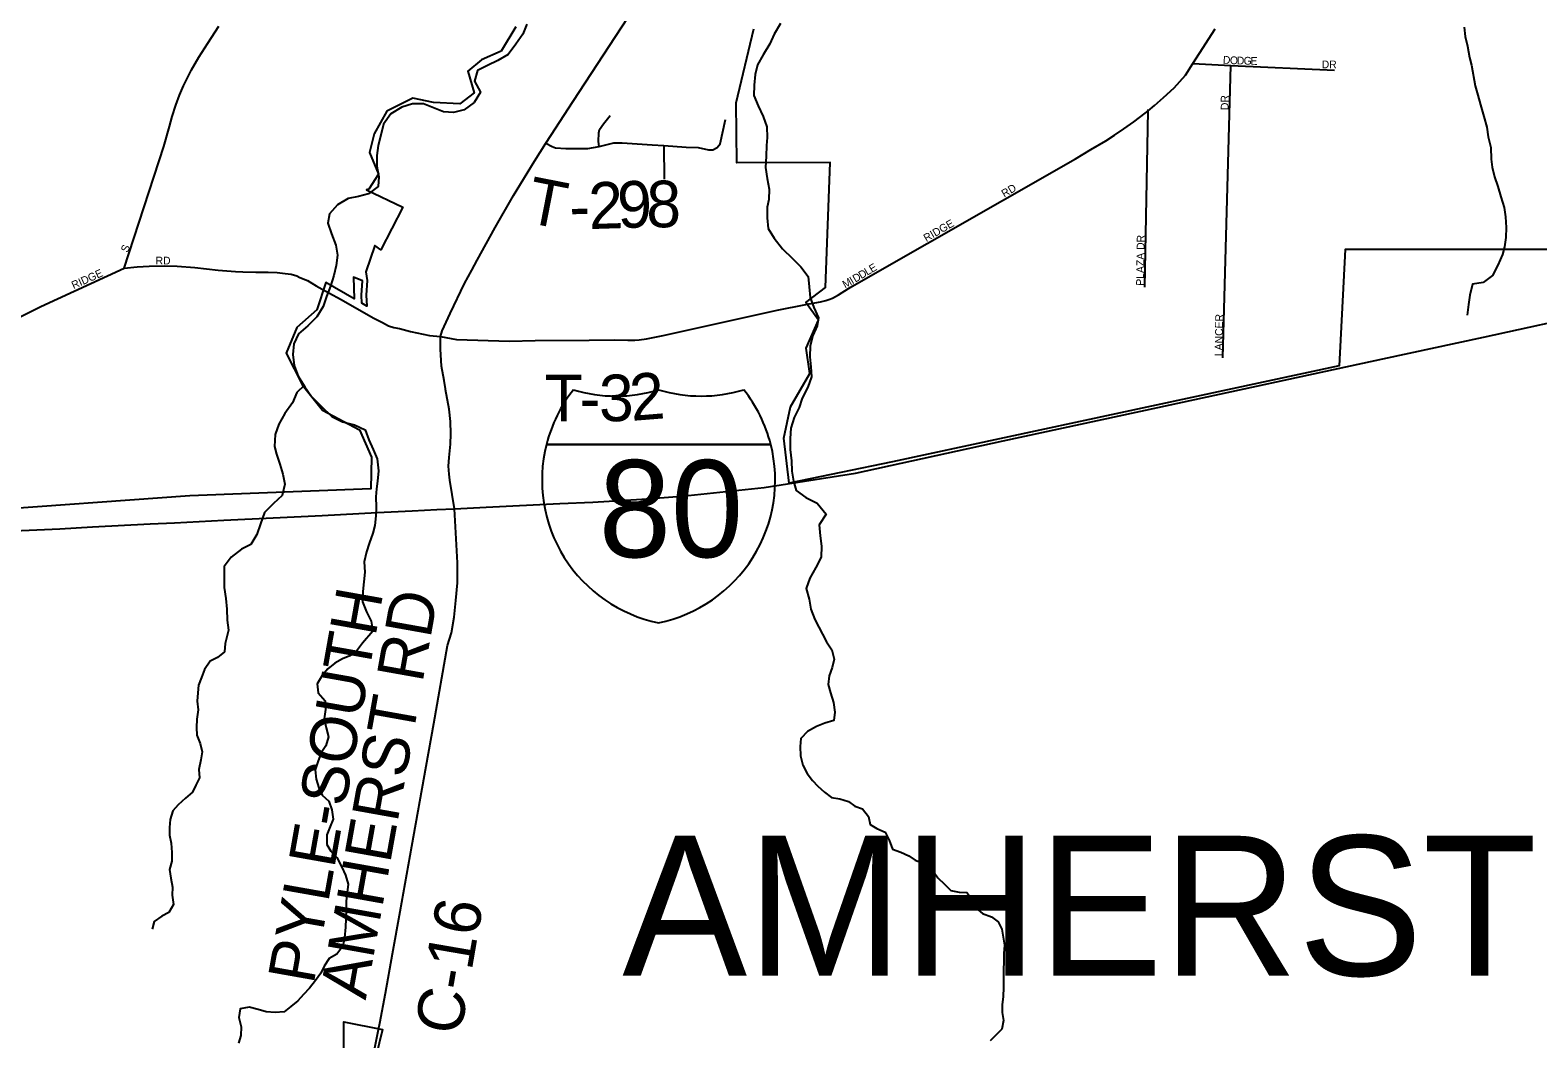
# Model space of a CAD drawing. Extents: x 1857828 to 2277390, y 930619 to 1324581.
# Drawn here: x 2037892 to 2047591, y 1227070 to 1233563 of the extents above; entities that cross this region are included whole.
import ezdxf

# ---------------------------------------------------------------- set-up
doc = ezdxf.new("R2010")
doc.units = 0
for name, color, linetype in [('GM_X_City_Street', 7, 'Continuous'), ('GM_X_City_Street_Text', 7, 'Continuous'), ('GM_X_Corporation', 7, 'Continuous'), ('GM_X_County_Road', 7, 'Continuous'), ('GM_X_County_Road_Text', 7, 'Continuous'), ('GM_X_Interstate_Location', 7, 'Continuous'), ('GM_X_Interstate_Route', 7, 'Continuous'), ('GM_X_Interstate_Shield', 7, 'Continuous'), ('GM_X_Minor_River', 7, 'Continuous'), ('GM_X_Township_Road', 7, 'Continuous'), ('GM_X_Township_Road_Text', 7, 'Continuous'), ('GM_X_Township_Text', 7, 'Continuous')]:
    doc.layers.add(name, color=color, linetype=linetype)

msp = doc.modelspace()

# ---------------------------------------------------------------- linework, layer by layer
at = {"layer": 'GM_X_City_Street'}
for points in [[(2038495.9, 1232030.4), (2038752, 1232813.8), (2038788, 1232942.4), (2038806, 1233006.7), (2038830, 1233079), (2038852.1, 1233145.2), (2038878.1, 1233203.5), (2038902.2, 1233251.7), (2038930.2, 1233307.9), (2038976.3, 1233388.2), (2039034.4, 1233478.6), (2039104.6, 1233589.1)], [(2043193.8, 1231920.9), (2043194, 1231921.1), (2044616.1, 1232735), (2044716.5, 1232795.3), (2044812.8, 1232849.5), (2044867, 1232887.6), (2044927.2, 1232927.8), (2044991.4, 1232971.9), (2045065.6, 1233028.2), (2045084.7, 1233044.1), (2045125.8, 1233078.3), (2045184, 1233128.6), (2045252.2, 1233190.8), (2045324.4, 1233273.2), (2045371.9, 1233347.1), (2045414.6, 1233413.7), (2045514.9, 1233570.4)], [(2045371.9, 1233347.1), (2045616.5, 1233335.8), (2046283.8, 1233305.2)], [(2045565.1, 1231452.8), (2045616.5, 1233335.8)], [(2045063.2, 1231908.3), (2045084.7, 1233044.1), (2045084.8, 1233051.7)], [(2037582, 1231595.5), (2037960, 1231783.6), (2038495.9, 1232030.4), (2038580.2, 1232038.4), (2038658.5, 1232044.4), (2038752.9, 1232046.4), (2038837.3, 1232044.4), (2038951.7, 1232034.2), (2039100.4, 1232018.1), (2039212.9, 1232010), (2039261, 1232008), (2039343.4, 1232006), (2039423.7, 1232005.9), (2039479.9, 1232003.9), (2039532.2, 1231995.8), (2039570.3, 1231991.8), (2039606.5, 1231981.8), (2039626.6, 1231971.7), (2039676.8, 1231951.6), (2039731.1, 1231917.4), (2039813.7, 1231871.9), (2039813.9, 1231871.8)], [(2042901.8, 1231800.9), (2042903.1, 1231801.1), (2042976.5, 1231813.6), (2043010.6, 1231823.7), (2043030.7, 1231829.7), (2043054.7, 1231837.7), (2043092.9, 1231859.8), (2043157.1, 1231899.9), (2043193.8, 1231920.9)]]:
    msp.add_lwpolyline(points, dxfattribs=at)
at = {"layer": 'GM_X_Corporation'}
for points in [[(2041015.7, 1233583.7), (2040921.5, 1233427.1), (2040794.9, 1233370.9), (2040706.6, 1233298.7), (2040749.1, 1233160.1), (2040656.7, 1233087.8), (2040485.8, 1233097.9), (2040353, 1233124), (2040186.2, 1233041.7), (2040104, 1232895.2), (2040074.1, 1232774.7), (2040132.7, 1232636.1), (2040070.6, 1232539.7), (2040055.1, 1232536.1), (2040289.9, 1232424.3), (2040148.1, 1232148.1), (2040109.5, 1232176.1), (2040050.7, 1232006.4), (2040061, 1231951.2), (2040052.8, 1231857.5), (2040057.9, 1231786.8), (2040026.4, 1231805), (2040022.7, 1231857.7), (2040030.7, 1231949.6), (2039971.4, 1231973.2), (2039977.2, 1231833.2), (2039794.6, 1231938.6), (2039736.3, 1231762.7), (2039607.8, 1231648.3), (2039539.7, 1231483.6), (2039644.7, 1231278.8), (2039771.8, 1231116.1), (2040011.3, 1230989.5), (2040088.1, 1230814.8), (2040082.5, 1230610), (2038918.1, 1230566.1), (2037550.7, 1230466)], [(2047810.4, 1232150.9), (2046351.5, 1232151.1), (2046314.3, 1231401.7), (2044876.2, 1231092.8), (2043438.8, 1230783.9), (2042775.4, 1230647.5), (2042740.6, 1230936.7), (2042784.5, 1231137.5), (2042908.7, 1231352.3), (2042884.3, 1231515), (2042964.4, 1231695.7), (2042881.7, 1231810.1), (2043008.2, 1231906.5), (2043038.7, 1232711.7), (2042437.4, 1232707.9), (2042434.6, 1233095.4), (2042548.3, 1233571.3)], [(2039909.2, 1226199.9), (2039909.3, 1227180.5), (2040159.4, 1227130.4), (2040095.5, 1226876.2)]]:
    msp.add_lwpolyline(points, dxfattribs=at)
at = {"layer": 'GM_X_County_Road'}
for points in [[(2040733.3, 1232018.2), (2040767.1, 1232081.7), (2040883.4, 1232292.6), (2041001.6, 1232499.5), (2041135.9, 1232720.4), (2041209.5, 1232834.4), (2041242.1, 1232885.1), (2041384.5, 1233106), (2041775.4, 1233702.5), (2041825.5, 1233778.8), (2041855.6, 1233808.9), (2041875.7, 1233833.1), (2041891.7, 1233853.1), (2041923.8, 1233881.2), (2041951.9, 1233909.3), (2042006.1, 1233949.5), (2042068.3, 1233997.7), (2042102.4, 1234017.8), (2042132.5, 1234045.9), (2042162.5, 1234074), (2042202.6, 1234132.2), (2042242.7, 1234206.6), (2042261.7, 1234251.3), (2042262.1, 1234252.3)], [(2040563.3, 1231253.7), (2040563.2, 1231254.1), (2040555.1, 1231308.4), (2040539, 1231400.8), (2040530.8, 1231509.3), (2040530.7, 1231591.6), (2040542.7, 1231627.8), (2040594.8, 1231738.3), (2040687, 1231931.1), (2040733.1, 1232017.8), (2040733.3, 1232018.2)], [(2040141.5, 1227171.8), (2040177.9, 1227364.5), (2040223.7, 1227617.4), (2040271.3, 1227890.4), (2040347.7, 1228309.9), (2040439.3, 1228825.8), (2040488.9, 1229100.8), (2040576.6, 1229602.6), (2040603.2, 1229683.1), (2040619.1, 1229783.6), (2040631.1, 1229892.1), (2040641, 1230006.6), (2040640.8, 1230135.1), (2040621.7, 1230482), (2040592, 1230665.5), (2040587.9, 1230705.7), (2040583.9, 1230755.9), (2040587.8, 1230812.2), (2040595.8, 1230898.6), (2040597.7, 1230964.8), (2040595.6, 1231043.2), (2040587.5, 1231123.6), (2040564.1, 1231249.3), (2040563.3, 1231253.7)], [(2040088.3, 1226906.5), (2040093.5, 1226942.9), (2040107, 1227001.1), (2040133.9, 1227131.6), (2040141.5, 1227171.8)]]:
    msp.add_lwpolyline(points, dxfattribs=at)
at = {"layer": 'GM_X_Interstate_Route'}
msp.add_lwpolyline([(2037387.3, 1230322.2), (2038081.8, 1230353.9), (2038293.2, 1230365.4), (2038663.9, 1230384.7), (2038820.4, 1230392.4), (2039138.9, 1230407.9), (2039454.6, 1230423.4), (2039770.4, 1230438.9), (2040125.3, 1230457.9), (2040349.7, 1230469.7), (2040509, 1230477.5), (2040621.7, 1230482), (2040824.7, 1230493), (2041299.7, 1230516.2), (2041511.1, 1230524.2), (2041826.9, 1230543.3), (2042085, 1230562.8), (2042614.8, 1230618.6), (2043200.6, 1230712.4), (2044152.7, 1230920), (2045147.7, 1231133), (2046593.9, 1231447.4), (2047242.3, 1231587.3), (2047985.1, 1231750.8)], dxfattribs=at)
at = {"layer": 'GM_X_Interstate_Shield'}
for p, q in [((2041213.4, 1230896.9), (2042656.2, 1230896.9)), ((2042656.2, 1230896.9), (2041213.4, 1230896.9)), ((2042656.2, 1230896.9), (2041213.4, 1230896.9))]:
    msp.add_line(p, q, dxfattribs=at)
for centre, start, end in [((2042122.3, 1230667.1), 141.66896, 165.80665), ((2041660.8, 1232145.1), 253.00908, 286.99093), ((2042208.8, 1232145.1), 253.00908, 286.99093), ((2041747.3, 1230667.1), 14.19335, 38.33104), ((2042122.3, 1230667.1), 165.80665, 258.46304), ((2041747.3, 1230667.1), 281.53696, 14.19335)]:
    msp.add_arc(centre, 937.5, start, end, dxfattribs=at)
at = {"layer": 'GM_X_Minor_River'}
for points in [[(2041088.1, 1233602.4), (2041060.5, 1233537.9), (2041016.9, 1233473.3), (2040967.3, 1233406.6), (2040901.4, 1233368), (2040833.4, 1233335.4), (2040769.4, 1233302.8), (2040749.9, 1233234.4), (2040788.7, 1233164.3), (2040749.1, 1233097.8), (2040683.3, 1233049.1), (2040615.1, 1233032.6), (2040550.9, 1233036.1), (2040421.9, 1233087.5), (2040351.7, 1233089), (2040283.6, 1233066.5), (2040211.7, 1233023.8), (2040166.1, 1232957.2), (2040148.6, 1232886.7), (2040131.1, 1232820.3), (2040121.6, 1232756), (2040122.2, 1232687.7), (2040134.8, 1232619.4), (2040131.4, 1232557.1), (2040069.5, 1232508.5), (2040003.4, 1232492), (2039937.3, 1232479.4), (2039869.4, 1232438.8), (2039817.7, 1232380.2), (2039806.2, 1232319.8), (2039830.8, 1232251.7), (2039857.6, 1232179.6), (2039870.1, 1232115.3), (2039860.7, 1232047), (2039845.2, 1231982.6), (2039823.7, 1231914.1), (2039798.1, 1231847.6), (2039776.6, 1231783.2), (2039737, 1231718.6), (2039677.3, 1231660), (2039617.5, 1231607.3), (2039588, 1231542.8), (2039582.5, 1231474.5), (2039591.2, 1231404.2), (2039615.8, 1231336.1), (2039658.6, 1231268.1)], [(2042720.2, 1233605.5), (2042678.6, 1233536.9), (2042651.1, 1233474.4), (2042607.5, 1233403.8), (2042571.9, 1233339.2), (2042556.4, 1233276.9), (2042548.9, 1233208.5), (2042547.5, 1233142.2), (2042576.2, 1233076.1), (2042606.9, 1233008), (2042631.5, 1232939.8), (2042634.1, 1232871.6), (2042628.5, 1232821.3), (2042627.1, 1232750.9), (2042621.7, 1232678.6), (2042632.4, 1232608.3), (2042647, 1232540.1), (2042643.5, 1232473.8), (2042633.9, 1232423.5), (2042632.5, 1232355.2), (2042639.1, 1232286.9), (2042677.8, 1232222.9), (2042732.6, 1232155), (2042795.4, 1232093.1), (2042850, 1232039.2), (2042896.7, 1231977.3), (2042903.3, 1231911), (2042909.9, 1231842.8), (2042934.6, 1231778.6), (2042963.2, 1231710.5), (2042955.6, 1231660.2), (2042928.1, 1231597.8), (2042910.6, 1231531.3), (2042907.2, 1231461), (2042913.7, 1231396.8)], [(2047117, 1233581.2), (2047123.5, 1233521), (2047138.1, 1233458.8), (2047150.8, 1233386.6), (2047165.3, 1233336.4), (2047188.5, 1233204), (2047205, 1233143.8), (2047223.6, 1233081.7), (2047244.4, 1233007.5), (2047263, 1232939.3), (2047271.6, 1232875.1), (2047288.2, 1232806.9), (2047290.9, 1232732.5), (2047297.3, 1232680.3), (2047311.9, 1232618.2), (2047334.5, 1232556), (2047353.2, 1232489.9), (2047373.8, 1232421.7), (2047384.4, 1232361.5), (2047387, 1232293.2), (2047385.5, 1232228.9), (2047376, 1232168.6), (2047364.4, 1232118.2), (2047334.8, 1232049.7), (2047299.3, 1231983.2), (2047239.4, 1231938.6)], [(2047239.4, 1231938.6), (2047171.3, 1231928.1), (2047153.8, 1231857.6), (2047146.3, 1231797.3), (2047136.8, 1231728.9)], [(2042913.7, 1231396.8), (2042918.3, 1231330.5), (2042894.8, 1231264), (2042859.3, 1231193.5), (2042839.7, 1231133.1), (2042806.1, 1231070.6), (2042784.6, 1231002.1), (2042781.2, 1230933.8), (2042781.8, 1230863.4), (2042790.4, 1230791.2), (2042791, 1230724.9), (2042803.6, 1230660.7), (2042820.2, 1230600.5), (2042882.8, 1230554.7), (2042955.4, 1230519.1), (2043012.2, 1230447.1), (2042968.6, 1230378.5), (2042975.2, 1230308.2), (2042983.8, 1230242), (2042980.4, 1230171.7), (2042946.9, 1230105.1), (2042907.3, 1230036.6), (2042883.8, 1229970.1), (2042904.4, 1229899.9), (2042915, 1229835.7), (2042939.7, 1229769.6), (2043014.5, 1229626.1)], [(2039654.3, 1231274.9), (2039606.7, 1231231.6), (2039579.1, 1231165.1), (2039529.5, 1231096.4), (2039492, 1231027.8), (2039468.5, 1230959.4), (2039463.1, 1230883), (2039477.6, 1230832.9), (2039498.2, 1230768.7), (2039516.8, 1230704.6), (2039529.4, 1230640.3), (2039514, 1230567.9), (2039458.2, 1230515.3), (2039398.5, 1230458.6), (2039373, 1230386.1), (2039349.5, 1230317.7), (2039311.9, 1230253.1), (2039251.9, 1230222.6), (2039184.1, 1230169.9), (2039140.5, 1230111.3), (2039139, 1230045), (2039139.6, 1229974.7), (2039150.3, 1229904.4), (2039156.9, 1229836.2), (2039159.5, 1229765.9), (2039168.1, 1229701.6), (2039145.9, 1229614.6)], [(2039658.6, 1231268.1), (2039701.3, 1231204.1), (2039764, 1231142.2), (2039832.9, 1231076.4), (2039901.4, 1231042.7), (2039977.9, 1231023.1), (2040046.4, 1230989.4), (2040071, 1230925.3), (2040097.7, 1230863.2), (2040124.3, 1230803.1), (2040133, 1230726.8), (2040127.5, 1230660.5), (2040119.9, 1230610.2), (2040116.3, 1230558), (2040116.9, 1230491.7), (2040115.4, 1230437.4), (2040109.9, 1230375.1), (2040096.2, 1230324.8), (2040072.7, 1230258.3), (2040055.1, 1230205.9), (2040041.6, 1230141.6), (2040044.2, 1230073.3), (2040038.7, 1230013), (2040031.2, 1229950.6), (2040029.8, 1229882.3), (2040056.4, 1229818.2), (2040085, 1229758.1), (2040095.6, 1229693.9), (2040029.2, 1229616.7)], [(2039145.9, 1229614.6), (2039142, 1229560.4), (2039096.1, 1229524.3), (2039050.1, 1229502.1), (2039014.2, 1229448), (2038994.3, 1229395.8), (2038974.4, 1229347.7), (2038970.6, 1229297.5), (2038966.7, 1229243.4), (2038972.8, 1229187.3), (2038965, 1229127.1), (2038961.1, 1229075), (2038963.2, 1229024.9), (2038985.3, 1228970.8), (2038999.5, 1228918.7), (2038989.6, 1228866.5), (2038977.7, 1228804.4), (2038981.8, 1228750.2), (2038957.9, 1228704.1), (2038936, 1228658), (2038892.1, 1228619.8), (2038844.2, 1228575.6), (2038810.3, 1228537.5), (2038792.4, 1228483.3), (2038788.6, 1228431.2), (2038788.7, 1228381.1), (2038798.8, 1228329), (2038802.9, 1228268.8), (2038803.1, 1228214.7), (2038789.2, 1228160.6), (2038797.3, 1228104.4), (2038807.5, 1228046.3), (2038805.6, 1227994.2), (2038813.7, 1227934.1), (2038783.8, 1227883.9), (2038739.9, 1227859.8), (2038689.9, 1227825.6), (2038676.1, 1227775.5)], [(2040030, 1229617.8), (2039992.1, 1229565.6), (2039948.2, 1229535.5), (2039902.2, 1229515.4), (2039852.3, 1229489.3), (2039806.4, 1229451.1), (2039770.4, 1229409), (2039738.6, 1229354.8), (2039744.7, 1229296.6), (2039788.8, 1229246.6), (2039791, 1229190.5), (2039783.1, 1229130.3), (2039795.2, 1229072.2), (2039811.4, 1229014.1), (2039793.5, 1228955.9), (2039763.6, 1228911.8), (2039741.7, 1228853.6), (2039725.8, 1228801.4), (2039732, 1228741.3), (2039748.1, 1228685.2), (2039770.2, 1228639.1), (2039812.3, 1228601.1), (2039832.5, 1228545), (2039840.6, 1228484.8), (2039822.7, 1228436.7), (2039800.8, 1228382.6), (2039801, 1228322.4), (2039827.1, 1228278.3), (2039865.2, 1228238.3), (2039897.3, 1228176.2), (2039921.5, 1228124.1), (2039937.6, 1228066), (2039931.7, 1228011.9), (2039925.9, 1227955.7), (2039924, 1227899.6), (2039922.1, 1227843.4), (2039920.2, 1227789.3), (2039914.4, 1227721.1), (2039902.5, 1227667), (2039864.6, 1227614.8), (2039814.7, 1227586.7), (2039782.8, 1227538.5), (2039760.9, 1227492.4), (2039727, 1227446.2), (2039689.1, 1227396), (2039651.2, 1227355.9), (2039613.3, 1227315.7), (2039569.4, 1227279.6), (2039525.4, 1227243.4), (2039467.4, 1227239.3), (2039409.4, 1227245.3), (2039359.4, 1227259.2), (2039301.3, 1227275.2), (2039243.4, 1227263.1), (2039233.5, 1227206.9), (2039249.6, 1227146.8), (2039247.7, 1227092.7), (2039231.9, 1227042.5)], [(2043014.5, 1229626.1), (2043048.6, 1229574), (2043064.8, 1229513.9), (2043050.9, 1229459.8), (2043033, 1229407.6), (2043025.1, 1229351.5), (2043041.3, 1229297.4), (2043059.4, 1229235.2), (2043069.6, 1229173.1), (2043061.7, 1229119), (2043003.7, 1229102.8), (2042949.8, 1229080.7), (2042893.8, 1229048.6), (2042849.9, 1229004.4), (2042846, 1228952.3), (2042848.2, 1228892.1), (2042862.3, 1228832), (2042890.5, 1228777.9), (2042924.6, 1228733.9), (2042958.6, 1228695.8), (2043002.8, 1228657.8), (2043046.8, 1228623.8), (2043100.9, 1228615.8), (2043156.9, 1228597.9), (2043197, 1228567.9), (2043247, 1228551.9), (2043285.2, 1228501.8), (2043295.3, 1228449.7), (2043339.3, 1228423.7), (2043393.4, 1228399.7), (2043417.5, 1228349.7), (2043439.7, 1228291.6), (2043493.7, 1228271.6), (2043543.8, 1228247.6), (2043585.9, 1228219.6), (2043637.9, 1228201.6), (2043692, 1228161.6), (2043732.2, 1228107.5), (2043774.3, 1228065.5), (2043814.4, 1228025.4), (2043868.4, 1228013.5), (2043918.4, 1228011.6), (2043954.5, 1227965.5), (2043976.6, 1227913.4), (2044018.7, 1227877.4), (2044076.8, 1227855.4), (2044118.9, 1227823.4), (2044143, 1227777.3), (2044151.1, 1227725.2), (2044159.2, 1227673.1), (2044155.4, 1227619), (2044155.5, 1227566.8), (2044153.6, 1227516.7), (2044153.7, 1227462.6), (2044153.9, 1227400.4), (2044152, 1227342.3), (2044146.1, 1227290.2), (2044146.2, 1227240.1), (2044154.4, 1227187.9), (2044142.5, 1227133.8), (2044106.6, 1227095.6), (2044068.6, 1227057.5)]]:
    msp.add_lwpolyline(points, dxfattribs=at)
at = {"layer": 'GM_X_Township_Road'}
for points in [[(2041209.5, 1232834.4), (2041249.6, 1232813.7), (2041271.6, 1232804.7), (2041337.6, 1232800.8), (2041390.7, 1232800.8), (2041480, 1232802.1), (2041552.5, 1232813.7), (2041647, 1232837), (2041701.4, 1232837), (2041893, 1232825.4), (2041969.4, 1232820), (2042113.1, 1232809.8), (2042189.5, 1232807.2), (2042255.6, 1232791.7), (2042284, 1232793), (2042312.5, 1232807.2), (2042330.7, 1232831.9), (2042364.3, 1232988.5)], [(2041552.5, 1232813.7), (2041547.4, 1232846.1), (2041550, 1232901.8), (2041553.8, 1232923.8), (2041579.7, 1232960), (2041622.5, 1233014.4)], [(2041969.4, 1232820), (2041970.7, 1232604)], [(2039813.9, 1231871.8), (2039891.8, 1231829), (2040052.6, 1231736.5), (2040102.8, 1231708.3), (2040159.1, 1231680.2), (2040197.3, 1231660.1), (2040231.4, 1231650), (2040267.6, 1231642), (2040337.9, 1231623.9), (2040460.4, 1231597.7), (2040530.7, 1231591.6), (2040635.2, 1231571.5), (2040974.6, 1231561.3), (2041141.2, 1231565.3), (2041488.7, 1231567.2), (2041651.3, 1231569.1), (2041737.7, 1231567.1), (2041781.8, 1231567), (2041810, 1231569), (2041856.2, 1231575), (2041964.6, 1231597.1), (2042697.4, 1231761.5), (2042882.1, 1231797.6), (2042901.8, 1231800.9)]]:
    msp.add_lwpolyline(points, dxfattribs=at)

# ---------------------------------------------------------------- texts
at = {"layer": 'GM_X_City_Street_Text'}
for s, rotation, p in [('D', 355.53761, (2045563.6, 1233348.1)), ('O', 357.62839, (2045609.5, 1233344.6)), ('D', 358.45022, (2045654.2, 1233342.7)), ('G', 358.52907, (2045698.3, 1233341.5)), ('E', 358.46956, (2045742.2, 1233340.4)), ('DR', 0.00001, (2046200.8, 1233317.3)), ('DR', 90, (2045601.8, 1233048.3)), ('RD', 30.46779, (2044158.8, 1232484.4)), ('RIDGE', 30.02031, (2043657.3, 1232198.5)), ('S', 66.8014, (2038518.5, 1232128)), ('PLAZA DR', 89.15794, (2045056.8, 1231917.6)), ('RD', 0.00001, (2038698.8, 1232054.5)), ('E', 30.55143, (2043306.9, 1232000)), ('RIDGE', 24.07112, (2038171.3, 1231895.3)), ('M', 29.22086, (2043134.7, 1231899.8)), ('I', 30.4061, (2043181.8, 1231926.1)), ('D', 30.57554, (2043200.9, 1231937.3)), ('D', 30.58521, (2043238.8, 1231959.7)), ('L', 30.5891, (2043276.6, 1231982.1)), ('LANCER', 88.97752, (2045562.1, 1231464.5))]:
    msp.add_text(s, height=50, rotation=rotation, dxfattribs=at).set_placement(p)
at = {"layer": 'GM_X_County_Road_Text'}
for s, rotation, p in [('PYLE-SOUTH', 79.92157, (2039715.3, 1227415.6)), ('AMHERST RD', 79.85683, (2040050.3, 1227316.1)), ('C-16', 80.21856, (2040660.1, 1227086))]:
    msp.add_text(s, height=300, rotation=rotation, dxfattribs=at).set_placement(p)
at = {"layer": 'GM_X_Interstate_Location'}
for s in ['-', '.', ',']:
    msp.add_text(s, height=1, dxfattribs=at).set_placement((2041934.6, 1230498))
msp.add_text('80', height=1, rotation=0.00001, dxfattribs=at).set_placement((2041730.4, 1230291))
at = {"layer": 'GM_X_Interstate_Shield'}
msp.add_text('80', height=625, dxfattribs=at).set_placement((2041549.6, 1230170.4))
at = {"layer": 'GM_X_Township_Road_Text'}
for s, rotation, p in [('T', 348.92541, (2041071.7, 1232327.4)), ('2', 1.82933, (2041488.3, 1232282)), ('9', 1.97995, (2041673.9, 1232287.9)), ('8', 359.79184, (2041855.6, 1232294.3)), ('-', 1.67334, (2041364.3, 1232278.4)), ('T', 0.00857, (2041202.4, 1231044.8)), ('3', 0.4453, (2041552.5, 1231045.1)), ('2', 4.55265, (2041760.7, 1231047.5)), ('-', 0.07855, (2041427.2, 1231044.9))]:
    msp.add_text(s, height=300, rotation=rotation, dxfattribs=at).set_placement(p)
at = {"layer": 'GM_X_Township_Text'}
msp.add_text('AMHERST', height=900, rotation=0.00001, dxfattribs=at).set_placement((2041701.5, 1227477.5))

doc.saveas('drawing.dxf')
